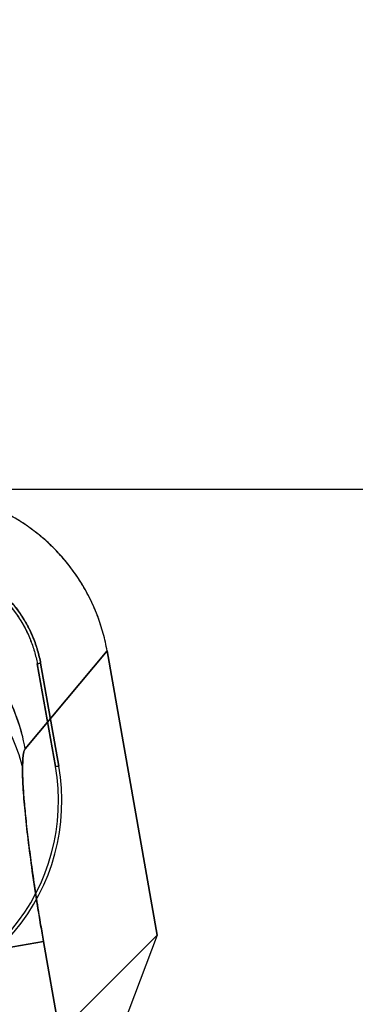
# Model space of a CAD drawing. Header units: millimetres. Extents: x 0 to 297, y 0 to 210.
# Tile 406 of 455: x 240.2817 to 240.3512, y 161.1036 to 161.3072. Entities that reach past the tile are written whole.
import ezdxf

# ---------------------------------------------------------------- set-up
doc = ezdxf.new("R2010")
doc.units = ezdxf.units.MM
doc.header["$LTSCALE"] = 16.335
doc.layers.get('0').update_dxf_attribs({"linetype": 'CONTINUOUS'})
for name, color, linetype in [('AXES_REF', 7, 'CONTINUOUS'), ('INTFCLR_1', 7, 'CONTINUOUS'), ('INTFCLR_144815', 7, 'CONTINUOUS'), ('INTFCLR_72935', 7, 'CONTINUOUS')]:
    doc.layers.add(name, color=color, linetype=linetype)

msp = doc.modelspace()

# ---------------------------------------------------------------- linework, layer by layer
at = {"color": 7, "linetype": 'Continuous'}
for radius in [7.756662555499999, 7.756, 7.706331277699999]:
    msp.add_circle((241.4302422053, 154.539298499), radius, dxfattribs=at)
msp.add_arc((241.4302422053, 154.539298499), 7.68, 278.2771290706, 261.7228709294, dxfattribs=at)
at = {"layer": 'AXES_REF', "color": 9, "linetype": 'Continuous'}
msp.add_arc((241.4302422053, 154.539298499), 7.075609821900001, 94.4118118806, 85.5881881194, dxfattribs=at)
at = {"layer": 'INTFCLR_1', "color": 9, "linetype": 'Continuous'}
for p, q in [((240.2828686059, 161.1564168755), (240.299824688, 161.1766243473)), ((240.2898016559, 161.1528272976), (240.2891121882, 161.1527057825)), ((240.2474086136, 161.1096495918), (240.2866510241, 161.1165690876)), ((240.2866510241, 161.1165690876), (240.3118947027, 160.9734050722))]:
    msp.add_line(p, q, dxfattribs=at)
at = {"layer": 'INTFCLR_1', "color": 6, "linetype": 'Continuous'}
for p, q in [((240.3101872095, 161.1178555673), (240.2998246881, 161.1766243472)), ((240.2853549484, 161.1739515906), (240.28604509, 161.1740732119)), ((240.2853688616, 161.1739540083), (240.2891154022, 161.1527063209)), ((240.2860581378, 161.1740755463), (240.2898046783, 161.1528278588)), ((240.2936262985, 161.1012946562), (240.3101872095, 161.1178555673)), ((240.3101872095, 161.1178555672), (240.303114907, 161.0992608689))]:
    msp.add_line(p, q, dxfattribs=at)
for centre, radius, start, end in [((240.2484556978, 161.145540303), 0.0419831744, 269.979171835, 9.995450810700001), ((240.248455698, 161.1455403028), 0.0412830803, 269.9788185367, 9.9953740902)]:
    msp.add_arc(centre, radius, start, end, dxfattribs=at)
for points, knots in [([(240.2998246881, 161.1766243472), (240.29960945, 161.1778450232), (240.2990655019, 161.18026797), (240.2979154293, 161.183808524), (240.2964419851, 161.1872247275), (240.2946599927, 161.1904856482), (240.2925839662, 161.1935629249), (240.2902327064, 161.1964315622), (240.2876256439, 161.1990681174), (240.2847852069, 161.2014501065), (240.2817356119, 161.203557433), (240.2785024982, 161.205372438), (240.2751121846, 161.2068802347), (240.2715933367, 161.2080664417), (240.2679772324, 161.2089219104), (240.2642963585, 161.2094380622), (240.2618198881, 161.2095526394), (240.2605822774, 161.2095526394)], [0, 0, 0, 0, 0.0668459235, 0.1336927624, 0.2004837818, 0.2671935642, 0.3338090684, 0.4003837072, 0.4669352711, 0.5334824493, 0.6000118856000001, 0.6665555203, 0.7331501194, 0.7998260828, 0.8665291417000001, 0.9332563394, 1, 1, 1, 1]), ([(240.260462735, 161.1955526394), (240.2613628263, 161.195552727), (240.2631867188, 161.1954515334), (240.2659227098, 161.1950029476), (240.2686458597, 161.1942559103), (240.2712972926, 161.1932161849), (240.2738026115, 161.1919124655), (240.2761149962, 161.1903723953), (240.27821759, 161.1886104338), (240.2801240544, 161.1866167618), (240.281836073, 161.1843972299), (240.2833252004, 161.1819739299), (240.2845487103, 161.1794081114), (240.2854789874, 161.1767671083), (240.2859006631, 161.174969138), (240.2860581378, 161.1740755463)], [0, 0, 0, 0, 0.07448509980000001, 0.1508136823, 0.2290298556, 0.307717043, 0.3860546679, 0.4622959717, 0.5371773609, 0.612604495, 0.6901286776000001, 0.7687085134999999, 0.8475354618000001, 0.9249132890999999, 1, 1, 1, 1]), ([(240.260462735, 161.1948527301), (240.2613365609, 161.1948528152), (240.2631094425, 161.1947541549), (240.2657712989, 161.1943168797), (240.2684243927, 161.1935885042), (240.2710080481, 161.1925759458), (240.2734476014, 161.1913063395), (240.2756934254, 161.189812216), (240.2777335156, 161.1881022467), (240.2795844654, 161.1861674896), (240.2812517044, 161.1840064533), (240.2827044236, 161.1816441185), (240.2838983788, 161.1791425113), (240.2848052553, 161.1765709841), (240.285215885, 161.1748220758), (240.2853688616, 161.1739540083)], [0, 0, 0, 0, 0.0743165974, 0.150660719, 0.2290133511, 0.3078648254, 0.3862250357, 0.4624617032, 0.5368207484, 0.6121572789, 0.6897410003, 0.7685183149, 0.8475763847, 0.9250355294, 1, 1, 1, 1])]:
    msp.add_open_spline(points, degree=3, knots=knots, dxfattribs=at)
at = {"layer": 'INTFCLR_1', "color": 9, "linetype": 'Continuous'}
for points, knots in [([(240.2828686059, 161.1564168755), (240.2820660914, 161.1608044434), (240.2796726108, 161.1673755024), (240.2743989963, 161.1749921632), (240.2693106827, 161.18010781), (240.2633926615, 161.1842295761), (240.2569430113, 161.1871906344), (240.2502943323, 161.1889335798), (240.245812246, 161.189331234), (240.2436261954, 161.1893451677)], [0, 0, 0, 0, 0.2414202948, 0.3694300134, 0.4995741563, 0.6297182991, 0.7577280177, 0.8816758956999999, 1, 1, 1, 1]), ([(240.2866510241, 161.1165690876), (240.2864492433, 161.1177134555), (240.2860253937, 161.1201700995), (240.2852322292, 161.1249992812), (240.2843396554, 161.1308922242), (240.2834702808, 161.1374407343), (240.2828216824, 161.1432795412), (240.2824269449, 161.1481856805), (240.2822542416, 161.1520576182), (240.2823806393, 161.1546287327), (240.2825710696, 161.1560621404), (240.2828686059, 161.1564168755)], [0, 0, 0, 0, 0.0866994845, 0.1859976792, 0.3651386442, 0.531336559, 0.6789616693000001, 0.8030517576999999, 0.8995236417, 0.9654554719, 1, 1, 1, 1])]:
    msp.add_open_spline(points, degree=3, knots=knots, dxfattribs=at)
at = {"layer": 'INTFCLR_144815', "color": 6, "linetype": 'Continuous'}
msp.add_line((239.5102751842, 161.2100770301), (240.9177618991, 161.2100770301), dxfattribs=at)
at = {"layer": 'INTFCLR_72935', "color": 9, "linetype": 'Continuous'}
for p, q in [((240.299824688, 161.1766243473), (240.2828686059, 161.1564168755)), ((240.2891121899, 161.1527057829), (240.2898016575, 161.1528272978)), ((240.2866510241, 161.1165690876), (240.2474086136, 161.1096495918)), ((240.3118947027, 160.9734050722), (240.2866510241, 161.1165690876))]:
    msp.add_line(p, q, dxfattribs=at)
at = {"layer": 'INTFCLR_72935', "color": 6, "linetype": 'Continuous'}
for p, q in [((240.2998246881, 161.1766243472), (240.3101865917, 161.1178590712)), ((240.28604509, 161.1740732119), (240.2853549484, 161.1739515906)), ((240.2891154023, 161.1527063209), (240.2853688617, 161.1739540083)), ((240.2898046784, 161.1528278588), (240.2860581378, 161.1740755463)), ((240.3101865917, 161.1178590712), (240.2936221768, 161.1012946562)), ((240.3101865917, 161.1178590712), (240.3031127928, 161.0992604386))]:
    msp.add_line(p, q, dxfattribs=at)
for centre, radius, start, end in [((240.2484556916, 161.1455403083), 0.0419831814, 269.9791805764, 9.9954422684), ((240.2484556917, 161.1455403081), 0.0412830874, 269.9788274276, 9.995365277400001)]:
    msp.add_arc(centre, radius, start, end, dxfattribs=at)
for points, knots in [([(240.2998246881, 161.1766243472), (240.2996091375, 161.1778467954), (240.299060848, 161.1802869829), (240.2978994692, 161.1838544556), (240.2964064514, 161.1873003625), (240.2946047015, 161.1905769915), (240.2925113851, 161.1936607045), (240.2901444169, 161.1965297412), (240.2875236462, 161.1991620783), (240.2846736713, 161.2015347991), (240.2816203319, 161.2036288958), (240.2783891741, 161.2054287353), (240.2750078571, 161.2069199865), (240.2715094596, 161.2080897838), (240.2679195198, 161.208931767), (240.2642683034, 161.2094395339), (240.2618098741, 161.2095526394), (240.2605822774, 161.2095526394)], [0, 0, 0, 0, 0.0669429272, 0.134649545, 0.2020436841, 0.2691704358, 0.3360150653, 0.4027512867, 0.4694641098, 0.536045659, 0.6024530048, 0.6688476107, 0.7352235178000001, 0.8014660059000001, 0.8674993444, 0.933796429, 1, 1, 1, 1]), ([(240.2860581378, 161.1740755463), (240.2859017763, 161.1749628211), (240.2854718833, 161.1767413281), (240.284577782, 161.1793592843), (240.2833827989, 161.1818957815), (240.2819177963, 161.1842986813), (240.2802063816, 161.1865224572), (240.2782744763, 161.1885406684), (240.2761418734, 161.1903375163), (240.2738177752, 161.1919034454), (240.2713207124, 161.1932186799), (240.2686829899, 161.1942587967), (240.2659573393, 161.1950057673), (240.263205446, 161.1954371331), (240.2613680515, 161.1955527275), (240.260462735, 161.1955526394)], [0, 0, 0, 0, 0.0745499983, 0.1510769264, 0.2285625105, 0.3060654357, 0.3835108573, 0.4602971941, 0.5368032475, 0.6138228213, 0.6917426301, 0.7698681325, 0.8479928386, 0.9250884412, 1, 1, 1, 1]), ([(240.2604627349, 161.1948527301), (240.2613366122, 161.1948528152), (240.2631104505, 161.1947400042), (240.2657685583, 161.1943275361), (240.2684031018, 161.1936110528), (240.2709556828, 161.1926127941), (240.2733775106, 161.1913479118), (240.2756388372, 161.1898371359), (240.2777217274, 161.1880965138), (240.279615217, 161.1861335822), (240.2812978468, 161.1839622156), (240.282740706, 161.1816089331), (240.2839174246, 161.1791217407), (240.2847940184, 161.1765582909), (240.285216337, 161.1748195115), (240.2853688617, 161.1739540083)], [0, 0, 0, 0, 0.0743145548, 0.1508278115, 0.2284084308, 0.3059923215, 0.3834718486, 0.4602992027, 0.5368234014, 0.6138679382, 0.6917878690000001, 0.7699620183, 0.8481650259, 0.9252634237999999, 1, 1, 1, 1])]:
    msp.add_open_spline(points, degree=3, knots=knots, dxfattribs=at)
at = {"layer": 'INTFCLR_72935', "color": 9, "linetype": 'Continuous'}
for points, knots in [([(240.2828686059, 161.1564168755), (240.2824752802, 161.1585672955), (240.2813058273, 161.1629114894), (240.2790763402, 161.1677601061), (240.2766501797, 161.1717376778), (240.2738105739, 161.1755852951), (240.2693105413, 161.180107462), (240.2633926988, 161.1842296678), (240.2569430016, 161.1871906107), (240.2502943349, 161.1889335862), (240.245812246, 161.189331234), (240.2436261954, 161.1893451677)], [0, 0, 0, 0, 0.1182099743, 0.2420382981, 0.2870462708, 0.3700382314, 0.5000568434, 0.6300754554, 0.757961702, 0.8817900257, 1, 1, 1, 1]), ([(240.2762970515, 161.1652532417), (240.2767541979, 161.1646439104), (240.2794969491, 161.160736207), (240.2814401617, 161.1562115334), (240.2823068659, 161.1522913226)], [0, 0, 0, 0, 0.1594749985, 1, 1, 1, 1]), ([(240.2828686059, 161.1564168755), (240.2825612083, 161.1560502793), (240.2823772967, 161.1545559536), (240.2823068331, 161.1532102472), (240.2823068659, 161.1522913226)], [0, 0, 0, 0, 0.3423780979, 1, 1, 1, 1]), ([(240.2823068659, 161.1522913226), (240.282306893, 161.151352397), (240.2823737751, 161.149264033), (240.2826049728, 161.145843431), (240.2829771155, 161.1418664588), (240.2834838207, 161.1374085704), (240.2841163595, 161.1325543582), (240.2848630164, 161.127396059), (240.2855286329, 161.123179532), (240.2861329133, 161.1195470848), (240.2864492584, 161.1177134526), (240.2866510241, 161.1165690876)], [0, 0, 0, 0, 0.0782080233, 0.1739605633, 0.2855419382, 0.4108856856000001, 0.5476541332, 0.6932768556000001, 0.8450127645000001, 0.9032096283, 1, 1, 1, 1])]:
    msp.add_open_spline(points, degree=3, knots=knots, dxfattribs=at)

doc.saveas('drawing.dxf')
